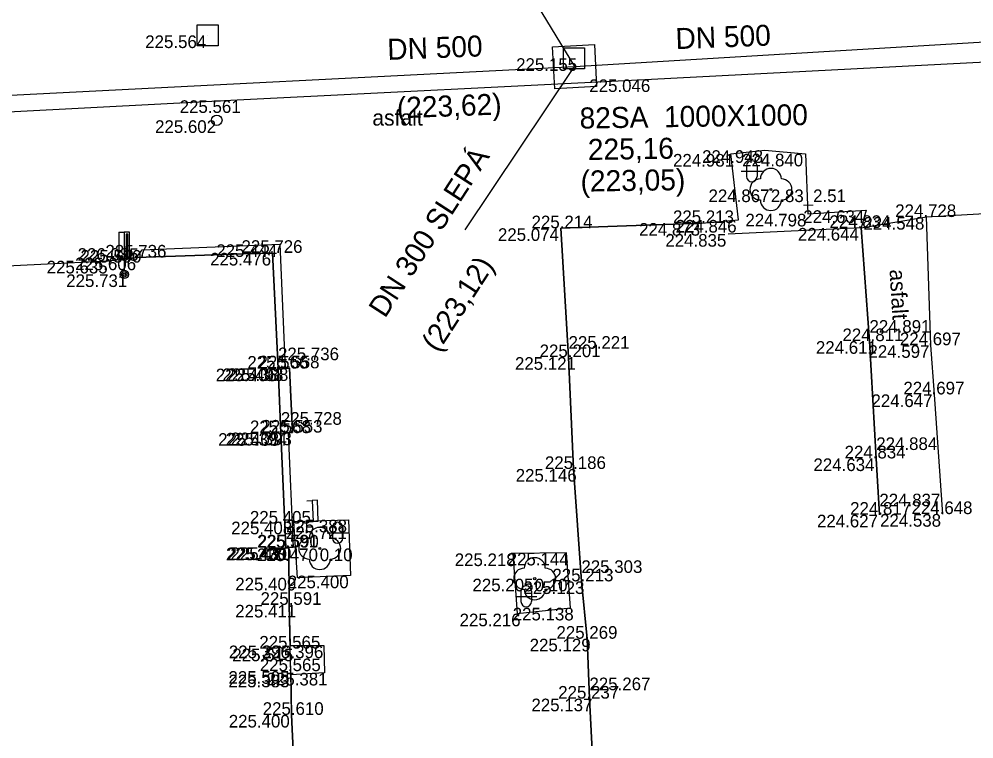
# Model space of a CAD drawing. Extents: x -599516 to -599132, y -1163668 to -1163119.
# Drawn here: x -599368.79 to -599346.08, y -1163384.51 to -1163367.41 of the extents above; entities that cross this region are included whole.
import ezdxf

# ---------------------------------------------------------------- set-up
doc = ezdxf.new("R2010")
doc.units = 0
for name, color, linetype in [('Bod-oznac1', 7, 'Continuous'), ('Bod-oznac2', 7, 'Continuous'), ('Bod-oznac3', 7, 'Continuous'), ('Bod-vyska1', 7, 'Continuous'), ('Bod-vyska2', 7, 'Continuous'), ('Bod-vyska3', 7, 'Continuous'), ('Z_cela-hrobu-dolni-linie', 7, 'Continuous'), ('Z_cela-hrobu-horni-linie', 7, 'Continuous'), ('Z_chodnik', 7, 'Continuous'), ('Z_kanalizace-destova', 7, 'Continuous'), ('Z_kanalizace-znacky-sachta', 7, 'Continuous'), ('Z_komunikace', 7, 'Continuous'), ('Z_komunikace-osa', 7, 'Continuous'), ('Z_kultury-znacky', 7, 'Continuous'), ('Z_nove-stromy-prumer-kmene', 7, 'Continuous'), ('Z_obvod-kmene-spodek-ve-vysce1_2m', 7, 'Continuous'), ('Z_podzemni-obrys-sachty', 7, 'Continuous'), ('Z_popis-budov-povrchu', 7, 'Continuous'), ('Z_stromy-kere', 7, 'Continuous'), ('Z_stromy-nove-vysazene', 7, 'Continuous'), ('Z_voda-znacky-sachta', 7, 'Continuous'), ('Z_voda-znacky-soupe', 7, 'Continuous'), ('Z_znacky-ostatni-lavicka', 7, 'Continuous'), ('Z_znacky-ostatni-orientacni-sloupek', 7, 'Continuous'), ('Z_zpevnene-plochy', 7, 'Continuous')]:
    doc.layers.add(name, color=color, linetype=linetype)

msp = doc.modelspace()

# ---------------------------------------------------------------- linework, layer by layer
at = {"layer": 'Bod-oznac1'}
for p, q in [((-599364.304, -1163367.795), (-599364.304, -1163367.795)), ((-599355.589, -1163368.337), (-599355.589, -1163368.337)), ((-599353.747, -1163368.839), (-599353.747, -1163368.839)), ((-599363.601, -1163369.336), (-599363.601, -1163369.336)), ((-599364.084, -1163369.811), (-599364.084, -1163369.811)), ((-599351.052, -1163370.523), (-599351.052, -1163370.523)), ((-599351.858, -1163370.611), (-599351.858, -1163370.611)), ((-599350.09, -1163370.606), (-599350.09, -1163370.606)), ((-599350.909, -1163371.455), (-599350.909, -1163371.455)), ((-599350.032, -1163372.033), (-599350.032, -1163372.033)), ((-599348.646, -1163371.949), (-599348.646, -1163371.949)), ((-599347.206, -1163372.109), (-599347.206, -1163372.109)), ((-599352.548, -1163372.253), (-599352.548, -1163372.253)), ((-599351.681, -1163372.178), (-599351.681, -1163372.178)), ((-599355.906, -1163372.377), (-599355.906, -1163372.377)), ((-599351.926, -1163372.514), (-599351.926, -1163372.514)), ((-599348.763, -1163372.369), (-599348.763, -1163372.369)), ((-599362.582, -1163372.758), (-599362.582, -1163372.758)), ((-599365.858, -1163372.893), (-599365.858, -1163372.893)), ((-599362.761, -1163372.961), (-599362.761, -1163372.961)), ((-599366.66, -1163373.15), (-599366.66, -1163373.15)), ((-599365.997, -1163373.072), (-599365.997, -1163373.072)), ((-599366.285, -1163373.472), (-599366.285, -1163373.472)), ((-599348.565, -1163375.059), (-599348.565, -1163375.059)), ((-599347.106, -1163375.155), (-599347.106, -1163375.155)), ((-599355.72, -1163375.439), (-599355.72, -1163375.439)), ((-599362.629, -1163375.712), (-599362.629, -1163375.712)), ((-599362.462, -1163375.706), (-599362.462, -1163375.706)), ((-599362.352, -1163375.704), (-599362.352, -1163375.704)), ((-599347.022, -1163376.324), (-599347.022, -1163376.324)), ((-599362.561, -1163377.245), (-599362.561, -1163377.245)), ((-599362.39, -1163377.238), (-599362.39, -1163377.238)), ((-599362.281, -1163377.231), (-599362.281, -1163377.231)), ((-599348.404, -1163377.845), (-599348.404, -1163377.845)), ((-599355.599, -1163378.096), (-599355.599, -1163378.096)), ((-599361.806, -1163379.094), (-599361.806, -1163379.094)), ((-599362.251, -1163379.347), (-599362.251, -1163379.347)), ((-599360.956, -1163379.302), (-599360.956, -1163379.302)), ((-599348.33, -1163379.183), (-599348.33, -1163379.183)), ((-599346.82, -1163379.167), (-599346.82, -1163379.167)), ((-599362.441, -1163379.96), (-599362.441, -1163379.96)), ((-599362.375, -1163379.965), (-599362.375, -1163379.965)), ((-599362.268, -1163379.959), (-599362.268, -1163379.959)), ((-599361.636, -1163379.985), (-599361.636, -1163379.985)), ((-599357.049, -1163380.103), (-599357.049, -1163380.103)), ((-599355.768, -1163380.087), (-599355.768, -1163380.087)), ((-599362.165, -1163380.682), (-599362.165, -1163380.682)), ((-599360.909, -1163380.629), (-599360.909, -1163380.629)), ((-599356.525, -1163380.703), (-599356.525, -1163380.703)), ((-599355.415, -1163380.766), (-599355.415, -1163380.766)), ((-599362.361, -1163381.324), (-599362.361, -1163381.324)), ((-599355.67, -1163381.394), (-599355.67, -1163381.394)), ((-599356.945, -1163381.533), (-599356.945, -1163381.533)), ((-599362.339, -1163382.291), (-599362.339, -1163382.291)), ((-599361.543, -1163382.291), (-599361.543, -1163382.291)), ((-599355.279, -1163382.129), (-599355.279, -1163382.129)), ((-599362.338, -1163382.363), (-599362.338, -1163382.363)), ((-599362.327, -1163382.899), (-599362.327, -1163382.899)), ((-599362.326, -1163382.983), (-599362.326, -1163382.983)), ((-599361.523, -1163382.939), (-599361.523, -1163382.939)), ((-599355.224, -1163383.552), (-599355.224, -1163383.552)), ((-599362.311, -1163383.938), (-599362.311, -1163383.938))]:
    msp.add_line(p, q, dxfattribs=at)
at = {"layer": 'Bod-oznac2'}
for p, q in [((-599347.206, -1163372.109), (-599347.206, -1163372.109)), ((-599352.548, -1163372.253), (-599352.548, -1163372.253)), ((-599355.906, -1163372.377), (-599355.906, -1163372.377)), ((-599348.763, -1163372.369), (-599348.763, -1163372.369)), ((-599362.761, -1163372.961), (-599362.761, -1163372.961)), ((-599366.66, -1163373.15), (-599366.66, -1163373.15)), ((-599365.997, -1163373.072), (-599365.997, -1163373.072)), ((-599348.565, -1163375.059), (-599348.565, -1163375.059)), ((-599347.106, -1163375.155), (-599347.106, -1163375.155)), ((-599355.72, -1163375.439), (-599355.72, -1163375.439)), ((-599362.629, -1163375.712), (-599362.629, -1163375.712)), ((-599362.352, -1163375.704), (-599362.352, -1163375.704)), ((-599347.022, -1163376.324), (-599347.022, -1163376.324)), ((-599362.561, -1163377.245), (-599362.561, -1163377.245)), ((-599362.281, -1163377.231), (-599362.281, -1163377.231)), ((-599348.404, -1163377.845), (-599348.404, -1163377.845)), ((-599355.599, -1163378.096), (-599355.599, -1163378.096)), ((-599348.33, -1163379.183), (-599348.33, -1163379.183)), ((-599346.82, -1163379.167), (-599346.82, -1163379.167)), ((-599362.441, -1163379.96), (-599362.441, -1163379.96)), ((-599362.375, -1163379.965), (-599362.375, -1163379.965)), ((-599355.415, -1163380.766), (-599355.415, -1163380.766)), ((-599362.361, -1163381.324), (-599362.361, -1163381.324)), ((-599355.279, -1163382.129), (-599355.279, -1163382.129)), ((-599362.338, -1163382.363), (-599362.338, -1163382.363)), ((-599362.327, -1163382.899), (-599362.327, -1163382.899)), ((-599355.224, -1163383.552), (-599355.224, -1163383.552)), ((-599362.311, -1163383.938), (-599362.311, -1163383.938))]:
    msp.add_line(p, q, dxfattribs=at)
at = {"layer": 'Bod-oznac3'}
for p, q in [((-599348.565, -1163375.059), (-599348.565, -1163375.059)), ((-599355.72, -1163375.439), (-599355.72, -1163375.439)), ((-599362.629, -1163375.712), (-599362.629, -1163375.712)), ((-599362.561, -1163377.245), (-599362.561, -1163377.245)), ((-599348.404, -1163377.845), (-599348.404, -1163377.845)), ((-599348.33, -1163379.183), (-599348.33, -1163379.183)), ((-599362.441, -1163379.96), (-599362.441, -1163379.96)), ((-599355.415, -1163380.766), (-599355.415, -1163380.766)), ((-599355.224, -1163383.552), (-599355.224, -1163383.552))]:
    msp.add_line(p, q, dxfattribs=at)
at = {"layer": 'Z_cela-hrobu-dolni-linie'}
for p, q in [((-599348.763, -1163372.369), (-599351.926, -1163372.514)), ((-599362.326, -1163382.983), (-599362.339, -1163382.291))]:
    msp.add_line(p, q, dxfattribs=at)
msp.add_lwpolyline([(-599365.997, -1163373.072), (-599362.761, -1163372.961), (-599362.629, -1163375.712), (-599362.561, -1163377.245), (-599362.441, -1163379.96), (-599362.375, -1163379.965)], dxfattribs=at)
at = {"layer": 'Z_cela-hrobu-horni-linie'}
msp.add_line((-599346.82, -1163379.167), (-599347.022, -1163376.324), dxfattribs=at)
for points in [[(-599347.106, -1163375.155), (-599347.206, -1163372.109), (-599344.58, -1163371.953), (-599344.58, -1163371.953), (-599343.236, -1163371.887), (-599343.236, -1163371.887), (-599340.598, -1163371.714)], [(-599352.548, -1163372.253), (-599355.906, -1163372.377), (-599355.72, -1163375.439), (-599355.72, -1163375.439), (-599355.599, -1163378.096), (-599355.415, -1163380.766), (-599355.415, -1163380.766), (-599355.279, -1163382.129), (-599355.224, -1163383.552), (-599355.224, -1163383.552), (-599355.08, -1163386.331)], [(-599348.33, -1163379.183), (-599348.33, -1163379.183), (-599348.404, -1163377.845), (-599348.404, -1163377.845), (-599348.565, -1163375.059), (-599348.565, -1163375.059), (-599348.763, -1163372.369), (-599351.926, -1163372.514)], [(-599361.669, -1163394.722), (-599361.695, -1163393.361), (-599361.821, -1163392.01), (-599361.821, -1163392.01), (-599362.001, -1163389.372), (-599362.001, -1163389.372), (-599362.179, -1163386.645), (-599362.179, -1163386.645), (-599362.311, -1163383.938), (-599362.327, -1163382.899), (-599362.327, -1163382.899), (-599362.338, -1163382.363), (-599362.338, -1163382.363), (-599362.361, -1163381.324), (-599362.375, -1163379.965), (-599362.441, -1163379.96), (-599362.441, -1163379.96), (-599362.561, -1163377.245), (-599362.629, -1163375.712), (-599362.761, -1163372.961), (-599365.997, -1163373.072)], [(-599369.539, -1163378.769), (-599369.716, -1163376.015), (-599369.883, -1163373.311), (-599366.66, -1163373.15)]]:
    msp.add_lwpolyline(points, dxfattribs=at)
at = {"layer": 'Z_chodnik'}
for points in [[(-599346.82, -1163379.167), (-599347.022, -1163376.324), (-599347.106, -1163375.155), (-599347.206, -1163372.109)], [(-599348.763, -1163372.369), (-599348.565, -1163375.059), (-599348.404, -1163377.845), (-599348.33, -1163379.183)]]:
    msp.add_lwpolyline(points, dxfattribs=at)
at = {"layer": 'Z_kanalizace-destova'}
for p, q in [((-599358.181, -1163364.259), (-599355.578, -1163368.537)), ((-599355.578, -1163368.537), (-599290.143, -1163364.599)), ((-599421.433, -1163371.876), (-599355.578, -1163368.537)), ((-599358.181, -1163372.415), (-599355.578, -1163368.537))]:
    msp.add_line(p, q, dxfattribs=at)
at = {"layer": 'Z_kanalizace-znacky-sachta'}
msp.add_lwpolyline([(-599355.839, -1163368.087), (-599355.339, -1163368.087), (-599355.339, -1163368.587), (-599355.839, -1163368.587)], close=True, dxfattribs=at)
at = {"layer": 'Z_komunikace'}
for points in [[(-599354.683, -1163394.411), (-599354.76, -1163393.081), (-599354.819, -1163392.148), (-599354.867, -1163391.345), (-599354.902, -1163390.39), (-599355.019, -1163387.652), (-599355.08, -1163386.331), (-599355.224, -1163383.552), (-599355.279, -1163382.129), (-599355.415, -1163380.766), (-599355.599, -1163378.096), (-599355.72, -1163375.439), (-599355.906, -1163372.377), (-599352.548, -1163372.253), (-599351.681, -1163372.178), (-599351.858, -1163370.611), (-599351.052, -1163370.523), (-599350.09, -1163370.606), (-599350.032, -1163372.033), (-599348.646, -1163371.949), (-599348.763, -1163372.369), (-599347.206, -1163372.109), (-599344.58, -1163371.953)], [(-599365.997, -1163373.072), (-599365.858, -1163372.893), (-599362.582, -1163372.758), (-599362.462, -1163375.706), (-599362.352, -1163375.704), (-599362.281, -1163377.231), (-599362.39, -1163377.238), (-599362.268, -1163379.959), (-599362.375, -1163379.965)], [(-599391.106, -1163374.44), (-599388.59, -1163374.246), (-599385.988, -1163374.122), (-599383.284, -1163374.027), (-599380.683, -1163373.871), (-599377.973, -1163373.737), (-599375.349, -1163373.569), (-599373.98, -1163373.528), (-599371.317, -1163373.391), (-599369.883, -1163373.311), (-599366.66, -1163373.15), (-599365.997, -1163373.072)], [(-599362.165, -1163380.682), (-599362.251, -1163379.347), (-599360.956, -1163379.302), (-599360.909, -1163380.629), (-599362.165, -1163380.682)], [(-599362.375, -1163379.965), (-599362.361, -1163381.324), (-599362.339, -1163382.291), (-599361.543, -1163382.291), (-599361.523, -1163382.939), (-599362.326, -1163382.983), (-599362.311, -1163383.938), (-599362.179, -1163386.645), (-599360.284, -1163386.765), (-599359.667, -1163387.401), (-599359.333, -1163388.295), (-599359.502, -1163389.225), (-599360.13, -1163390.065), (-599361.122, -1163390.464), (-599361.928, -1163390.395), (-599361.821, -1163392.01), (-599361.695, -1163393.361), (-599361.669, -1163394.722)], [(-599356.945, -1163381.533), (-599355.67, -1163381.394), (-599355.768, -1163380.087), (-599357.049, -1163380.103), (-599356.945, -1163381.533)]]:
    msp.add_lwpolyline(points, dxfattribs=at)
at = {"layer": 'Z_komunikace-osa'}
for points in [[(-599288.862, -1163365.105), (-599297.912, -1163365.974), (-599314.986, -1163366.806), (-599332.811, -1163367.754), (-599353.747, -1163368.839)], [(-599353.747, -1163368.839), (-599363.601, -1163369.336), (-599381.459, -1163370.266), (-599391.821, -1163370.802)]]:
    msp.add_lwpolyline(points, dxfattribs=at)
at = {"layer": 'Z_kultury-znacky'}
for p, q in [((-599351.487, -1163370.897), (-599351.487, -1163371.147)), ((-599351.237, -1163370.897), (-599351.237, -1163371.147)), ((-599351.612, -1163371.022), (-599351.112, -1163371.022)), ((-599361.462, -1163379.611), (-599360.962, -1163379.611)), ((-599361.337, -1163379.486), (-599361.337, -1163379.736)), ((-599361.087, -1163379.486), (-599361.087, -1163379.736)), ((-599356.976, -1163381.122), (-599356.476, -1163381.122)), ((-599356.851, -1163380.997), (-599356.851, -1163381.247)), ((-599356.601, -1163380.997), (-599356.601, -1163381.247))]:
    msp.add_line(p, q, dxfattribs=at)
for centre, start, end in [((-599351.363, -1163370.897), 0, 180), ((-599351.363, -1163371.147), 180, 0), ((-599361.212, -1163379.487), 0, 180), ((-599361.212, -1163379.737), 180, 0), ((-599356.727, -1163380.997), 0, 180), ((-599356.727, -1163381.247), 180, 0)]:
    msp.add_arc(centre, 0.125, start, end, dxfattribs=at)
at = {"layer": 'Z_podzemni-obrys-sachty'}
msp.add_line((-599356.05, -1163369.063), (-599356.104, -1163368.064), dxfattribs=at)
msp.add_lwpolyline([(-599356.104, -1163368.064), (-599355.107, -1163368.01), (-599355.053, -1163369.009), (-599356.05, -1163369.063)], dxfattribs=at)
at = {"layer": 'Z_stromy-kere'}
msp.add_circle((-599350.909, -1163371.455), 0.025, dxfattribs=at)
for centre, start, end in [((-599350.909, -1163371.205), 0, 180), ((-599351.159, -1163371.455), 90, 270), ((-599350.659, -1163371.455), 270, 90), ((-599350.909, -1163371.705), 180, 0)]:
    msp.add_arc(centre, 0.25, start, end, dxfattribs=at)
at = {"layer": 'Z_stromy-nove-vysazene'}
for centre in [(-599361.636, -1163379.985), (-599356.525, -1163380.703)]:
    msp.add_circle(centre, 0.025, dxfattribs=at)
for centre, start, end in [((-599361.636, -1163379.735), 0, 180), ((-599361.886, -1163379.985), 90, 270), ((-599361.386, -1163379.985), 270, 90), ((-599361.636, -1163380.235), 180, 0), ((-599356.525, -1163380.453), 0, 180), ((-599356.775, -1163380.703), 90, 270), ((-599356.275, -1163380.703), 270, 90), ((-599356.525, -1163380.953), 180, 0)]:
    msp.add_arc(centre, 0.25, start, end, dxfattribs=at)
at = {"layer": 'Z_voda-znacky-sachta'}
msp.add_lwpolyline([(-599364.554, -1163367.545), (-599364.054, -1163367.545), (-599364.054, -1163368.045), (-599364.554, -1163368.045)], close=True, dxfattribs=at)
at = {"layer": 'Z_voda-znacky-soupe'}
msp.add_circle((-599364.084, -1163369.811), 0.125, dxfattribs=at)
at = {"layer": 'Z_znacky-ostatni-lavicka'}
for p, q in [((-599361.941, -1163378.849), (-599361.816, -1163378.844)), ((-599361.921, -1163379.349), (-599361.796, -1163379.344))]:
    msp.add_line(p, q, dxfattribs=at)
msp.add_lwpolyline([(-599361.691, -1163378.839), (-599361.816, -1163378.844), (-599361.796, -1163379.344), (-599361.671, -1163379.339)], close=True, dxfattribs=at)
at = {"layer": 'Z_znacky-ostatni-orientacni-sloupek'}
for p, q in [((-599366.41, -1163372.472), (-599366.41, -1163373.097)), ((-599366.41, -1163372.472), (-599366.285, -1163372.472)), ((-599366.41, -1163373.097), (-599366.285, -1163373.097)), ((-599366.285, -1163373.097), (-599366.285, -1163373.372))]:
    msp.add_line(p, q, dxfattribs=at)
for points in [[(-599366.285, -1163373.097), (-599366.16, -1163373.097), (-599366.16, -1163372.472), (-599366.285, -1163372.472)], [(-599366.243, -1163373.055), (-599366.203, -1163373.055), (-599366.203, -1163372.515), (-599366.243, -1163372.515)]]:
    msp.add_lwpolyline(points, close=True, dxfattribs=at)
for radius in [0.1, 0.065, 0.03]:
    msp.add_circle((-599366.285, -1163373.472), radius, dxfattribs=at)
at = {"layer": 'Z_zpevnene-plochy'}
msp.add_lwpolyline([(-599362.561, -1163377.245), (-599362.281, -1163377.231), (-599362.352, -1163375.704), (-599362.629, -1163375.712)], dxfattribs=at)

# ---------------------------------------------------------------- texts
at = {"layer": 'Bod-vyska1'}
for s, p in [('225.564', (-599365.786, -1163368.095)), ('225.155', (-599356.967, -1163368.637)), ('225.046', (-599355.227, -1163369.139)), ('225.561', (-599364.967, -1163369.636)), ('225.602', (-599365.552, -1163370.111)), ('224.948', (-599352.545, -1163370.823)), ('224.981', (-599353.236, -1163370.911)), ('224.840', (-599351.592, -1163370.906)), ('224.867', (-599352.392, -1163371.755)), ('224.798', (-599351.515, -1163372.333)), ('224.634', (-599350.139, -1163372.249)), ('224.548', (-599348.71, -1163372.409)), ('224.873', (-599354.043, -1163372.553)), ('224.846', (-599353.174, -1163372.478)), ('225.074', (-599357.399, -1163372.677)), ('224.835', (-599353.419, -1163372.814)), ('224.644', (-599350.267, -1163372.669)), ('225.444', (-599364.097, -1163373.058)), ('225.590', (-599367.326, -1163373.193)), ('225.476', (-599364.244, -1163373.261)), ('225.635', (-599368.13, -1163373.45)), ('225.606', (-599367.454, -1163373.372)), ('225.731', (-599367.664, -1163373.772)), ('224.611', (-599349.839, -1163375.359)), ('224.597', (-599348.589, -1163375.455)), ('225.121', (-599356.994, -1163375.739)), ('225.406', (-599364.109, -1163376.012)), ('225.403', (-599363.953, -1163376.006)), ('225.388', (-599363.834, -1163376.004)), ('224.647', (-599348.517, -1163376.624)), ('225.408', (-599364.052, -1163377.545)), ('225.394', (-599363.872, -1163377.538)), ('225.393', (-599363.751, -1163377.531)), ('224.634', (-599349.897, -1163378.145)), ('225.146', (-599356.977, -1163378.396)), ('225.405', (-599363.297, -1163379.394)), ('225.408', (-599363.742, -1163379.647)), ('225.388', (-599362.438, -1163379.602)), ('224.627', (-599349.813, -1163379.483)), ('224.538', (-599348.313, -1163379.467)), ('225.430', (-599363.866, -1163380.265)), ('225.431', (-599363.83, -1163380.26)), ('225.420', (-599363.759, -1163380.259)), ('225.470', (-599363.129, -1163380.285)), ('225.218', (-599358.427, -1163380.403)), ('225.144', (-599357.168, -1163380.387)), ('225.409', (-599363.645, -1163380.982)), ('225.400', (-599362.398, -1163380.929)), ('225.205', (-599358.005, -1163381.003)), ('225.123', (-599356.793, -1163381.066)), ('225.411', (-599363.646, -1163381.624)), ('225.138', (-599357.048, -1163381.694)), ('225.216', (-599358.311, -1163381.833)), ('225.396', (-599363.798, -1163382.591)), ('225.396', (-599363.002, -1163382.591)), ('225.129', (-599356.645, -1163382.429)), ('225.515', (-599363.716, -1163382.663)), ('225.383', (-599363.808, -1163383.283)), ('225.505', (-599363.807, -1163383.199)), ('225.381', (-599362.901, -1163383.239)), ('225.137', (-599356.603, -1163383.852)), ('225.400', (-599363.8, -1163384.238))]:
    msp.add_text(s, height=0.3, dxfattribs=at).set_placement(p)
at = {"layer": 'Bod-vyska2'}
for s, p in [('224.728', (-599347.953, -1163372.109)), ('225.214', (-599356.6, -1163372.377)), ('225.213', (-599353.237, -1163372.253)), ('224.834', (-599349.515, -1163372.369)), ('225.736', (-599366.733, -1163373.072)), ('225.726', (-599363.497, -1163372.961)), ('226.085', (-599367.394, -1163373.15)), ('224.811', (-599349.207, -1163375.059)), ('224.697', (-599347.842, -1163375.155)), ('225.201', (-599356.408, -1163375.439)), ('225.566', (-599363.358, -1163375.712)), ('225.558', (-599363.093, -1163375.704)), ('224.697', (-599347.758, -1163376.324)), ('225.568', (-599363.296, -1163377.245)), ('225.553', (-599363.022, -1163377.231)), ('224.834', (-599349.156, -1163377.845)), ('225.186', (-599356.282, -1163378.096)), ('224.817', (-599349.025, -1163379.183)), ('224.648', (-599347.566, -1163379.167)), ('225.591', (-599363.124, -1163379.96)), ('225.590', (-599363.109, -1163379.965)), ('225.213', (-599356.104, -1163380.766)), ('225.591', (-599363.044, -1163381.324)), ('225.269', (-599356.008, -1163382.129)), ('225.565', (-599363.073, -1163382.363)), ('225.565', (-599363.062, -1163382.899)), ('225.237', (-599355.966, -1163383.552)), ('225.610', (-599362.993, -1163383.938))]:
    msp.add_text(s, height=0.3, dxfattribs=at).set_placement(p)
at = {"layer": 'Bod-vyska3'}
for s, p in [('224.891', (-599348.565, -1163374.859)), ('225.221', (-599355.72, -1163375.239)), ('225.736', (-599362.629, -1163375.512)), ('225.728', (-599362.561, -1163377.045)), ('224.884', (-599348.404, -1163377.645)), ('224.837', (-599348.33, -1163378.983)), ('225.721', (-599362.441, -1163379.76)), ('225.303', (-599355.415, -1163380.566)), ('225.267', (-599355.224, -1163383.352))]:
    msp.add_text(s, height=0.3, dxfattribs=at).set_placement(p)
at = {"layer": 'Z_kanalizace-destova'}
for s, rotation, p in [('DN 500', 2.1906, (-599353.168, -1163368.122)), ('DN 500', 2.1906, (-599360.021, -1163368.378)), ('(223,62)', 2.1906, (-599359.793, -1163369.767)), ('82SA  1000X1000', 0.8872, (-599355.454, -1163370.009)), (' 225,16', 0.8872, (-599355.443, -1163370.758)), ('DN 300 SLEPÁ', 57.0492, (-599360.085, -1163374.532)), ('(223,05)', 0.8872, (-599355.431, -1163371.508)), ('(223,12)', 57.0492, (-599358.826, -1163375.348))]:
    msp.add_text(s, height=0.5, rotation=rotation, dxfattribs=at).set_placement(p)
at = {"layer": 'Z_nove-stromy-prumer-kmene'}
for p in [(-599361.636, -1163380.285), (-599356.525, -1163381.003)]:
    msp.add_text('0.10', height=0.3, dxfattribs=at).set_placement(p)
at = {"layer": 'Z_obvod-kmene-spodek-ve-vysce1_2m'}
msp.add_text('2.83_2.51', height=0.3, dxfattribs=at).set_placement((-599350.909, -1163371.755))
at = {"layer": 'Z_popis-budov-povrchu'}
msp.add_text('asfalt', height=0.375, dxfattribs=at).set_placement((-599360.386, -1163369.937))
msp.add_text('asfalt', height=0.375, rotation=273.4503, dxfattribs=at).set_placement((-599348.089, -1163373.362))

doc.saveas('drawing.dxf')
